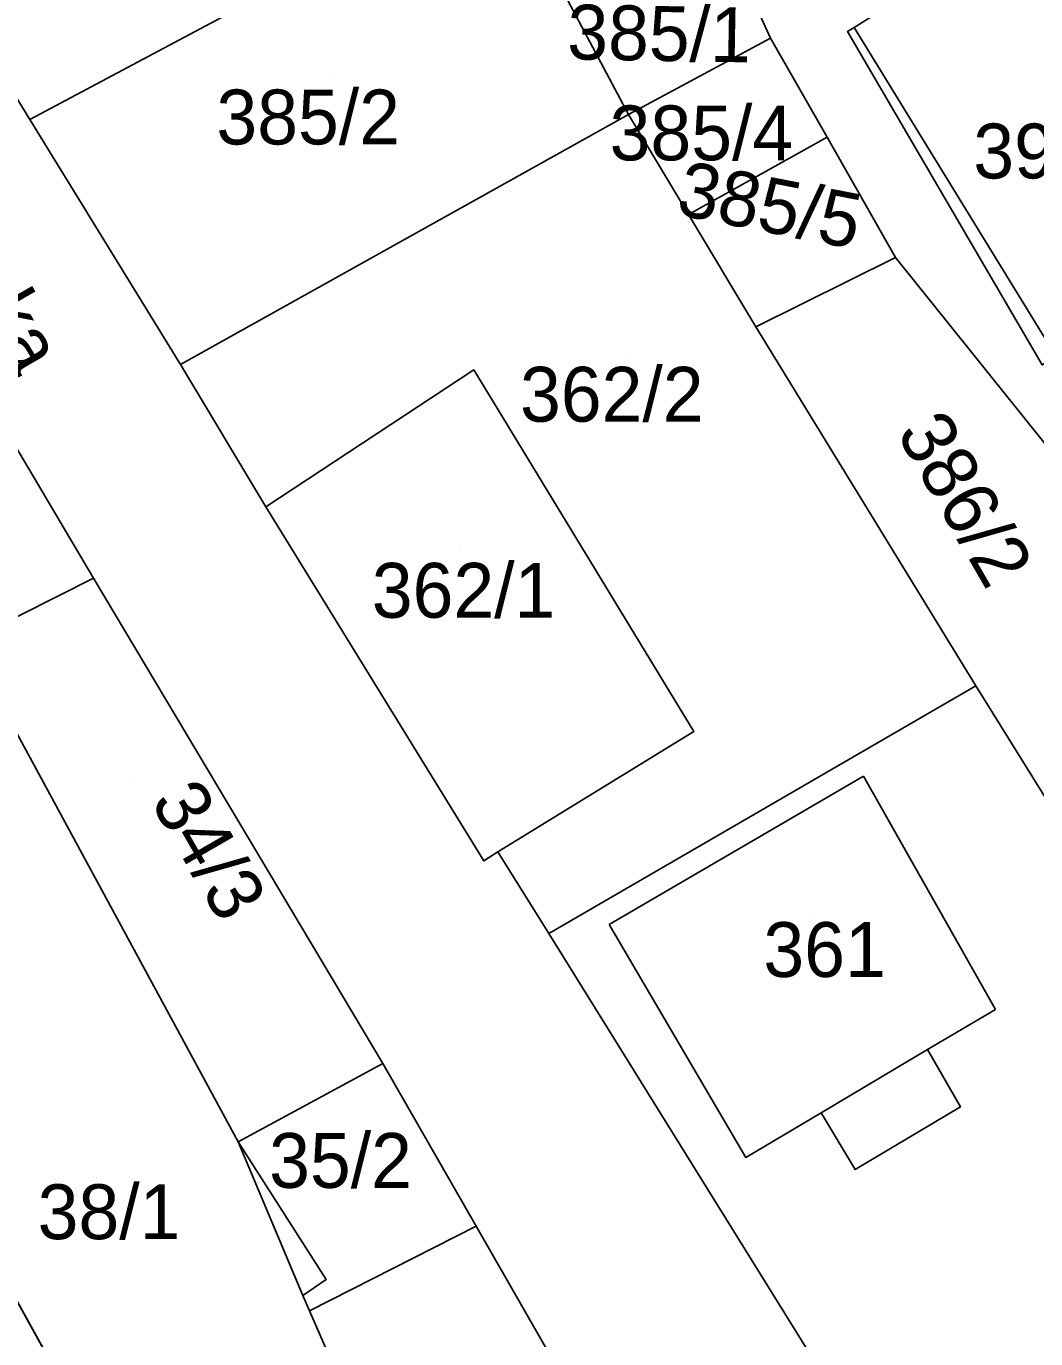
# Model space of a CAD drawing. Extents: x -263943 to -261149, y -1236934 to -1230686.
# Drawn here: x -262827.08 to -262790.27, y -1235631.56 to -1235583.7 of the extents above; entities that cross this region are included whole.
import ezdxf

# ---------------------------------------------------------------- set-up
doc = ezdxf.new("R2010")
doc.units = 0
for name, color, linetype in [('body_kn', 7, 'Continuous'), ('kladpar_druhypozemkov', 7, 'Continuous'), ('kladpar_hranice', 7, 'Continuous'), ('kladpar_parcelnecisla', 7, 'Continuous'), ('kladpar_plochy', 7, 'Continuous'), ('popisy', 7, 'Continuous'), ('zappar_hrandruhpozemk', 7, 'Continuous')]:
    doc.layers.add(name, color=color, linetype=linetype)

msp = doc.modelspace()

# ---------------------------------------------------------------- linework, layer by layer
at = {"layer": 'body_kn'}
for p, q in [((-262799.94, -1235584.13), (-262799.94, -1235584.13)), ((-262797.13, -1235583.89), (-262797.13, -1235583.89)), ((-262796.89, -1235583.74), (-262796.89, -1235583.74)), ((-262805.12, -1235586.92), (-262805.12, -1235586.92)), ((-262826.95, -1235587.1), (-262826.95, -1235587.1)), ((-262797.88, -1235587.74), (-262797.88, -1235587.74)), ((-262797.88, -1235587.74), (-262797.88, -1235587.74)), ((-262802.93, -1235590.57), (-262802.93, -1235590.57)), ((-262795.38, -1235592.13), (-262795.38, -1235592.13)), ((-262795.38, -1235592.13), (-262795.38, -1235592.13)), ((-262800.48, -1235594.66), (-262800.48, -1235594.66)), ((-262800.48, -1235594.66), (-262800.48, -1235594.66)), ((-262821.46, -1235596.03), (-262821.46, -1235596.03)), ((-262821.46, -1235596.03), (-262821.46, -1235596.03)), ((-262810.76, -1235596.23), (-262810.76, -1235596.23)), ((-262818.34, -1235601.22), (-262818.34, -1235601.22)), ((-262824.63, -1235603.83), (-262824.63, -1235603.83)), ((-262792.46, -1235607.75), (-262792.46, -1235607.75)), ((-262802.74, -1235609.42), (-262802.74, -1235609.42)), ((-262796.55, -1235611.05), (-262796.55, -1235611.05)), ((-262809.89, -1235613.81), (-262809.89, -1235613.81)), ((-262810.4, -1235614.14), (-262810.4, -1235614.14)), ((-262810.4, -1235614.14), (-262810.4, -1235614.14)), ((-262805.82, -1235616.45), (-262805.82, -1235616.45)), ((-262805.82, -1235616.45), (-262805.82, -1235616.45)), ((-262808.03, -1235616.78), (-262808.03, -1235616.78)), ((-262808.03, -1235616.78), (-262808.03, -1235616.78)), ((-262791.74, -1235619.55), (-262791.74, -1235619.55)), ((-262794.22, -1235621.02), (-262794.22, -1235621.02)), ((-262794.22, -1235621.02), (-262794.22, -1235621.02)), ((-262814.08, -1235621.52), (-262814.08, -1235621.52)), ((-262814.08, -1235621.52), (-262814.08, -1235621.52)), ((-262798.09, -1235623.32), (-262798.09, -1235623.32)), ((-262793.02, -1235623.11), (-262793.02, -1235623.11)), ((-262819.35, -1235624.38), (-262819.35, -1235624.38)), ((-262800.84, -1235624.95), (-262800.84, -1235624.95)), ((-262796.85, -1235625.39), (-262796.85, -1235625.39)), ((-262810.68, -1235627.46), (-262810.68, -1235627.46)), ((-262816.14, -1235629.4), (-262816.14, -1235629.4)), ((-262816.99, -1235629.99), (-262816.99, -1235629.99)), ((-262816.99, -1235629.99), (-262816.99, -1235629.99)), ((-262816.75, -1235630.54), (-262816.75, -1235630.54))]:
    msp.add_line(p, q, dxfattribs=at)
at = {"layer": 'kladpar_druhypozemkov'}
for p, q in [((-262815.83, -1235585.56), (-262815.83, -1235585.56)), ((-262801.71, -1235587.05), (-262801.71, -1235587.05)), ((-262798.53, -1235590.06), (-262798.53, -1235590.06)), ((-262805.21, -1235595.62), (-262805.21, -1235595.62)), ((-262791.21, -1235601.72), (-262791.21, -1235601.72)), ((-262811.26, -1235602.87), (-262811.26, -1235602.87)), ((-262823.36, -1235611.28), (-262823.36, -1235611.28)), ((-262798.56, -1235616.07), (-262798.56, -1235616.07)), ((-262815.19, -1235624.61), (-262815.19, -1235624.61)), ((-262824.51, -1235625.68), (-262824.51, -1235625.68))]:
    msp.add_line(p, q, dxfattribs=at)
at = {"layer": 'kladpar_hranice'}
for points in [[(-262875.23, -1235515.04), (-262864.6, -1235511.6), (-262864.18, -1235512.62), (-262863.6, -1235514.57), (-262862.09, -1235517.91), (-262860.85, -1235520.66), (-262856.72, -1235529.81), (-262851.77, -1235540.78), (-262845.31, -1235555.09), (-262839.58, -1235565.52), (-262837.34, -1235569.58), (-262834.81, -1235574.17), (-262829.9, -1235583.1), (-262829.56, -1235582.85), (-262826.95, -1235587.1), (-262821.46, -1235596.03), (-262818.34, -1235601.22), (-262810.4, -1235614.14), (-262809.89, -1235613.81), (-262808.03, -1235616.78), (-262795.62, -1235636.77), (-262795.19, -1235636.51), (-262783.03, -1235655.9)], [(-262804.87, -1235637.59), (-262810.68, -1235627.46), (-262814.08, -1235621.52), (-262824.63, -1235603.83), (-262827.5, -1235598.98), (-262834, -1235588.1), (-262836.87, -1235583.5), (-262844.21, -1235571.68), (-262844.89, -1235570.42), (-262846.71, -1235567.07), (-262848.19, -1235564.34), (-262851.61, -1235558.04), (-262854.83, -1235552.12), (-262857.42, -1235547.44), (-262863.51, -1235536.43), (-262867.39, -1235529.41), (-262874.28, -1235516.78), (-262875.23, -1235515.04)], [(-262829.56, -1235582.85), (-262821.48, -1235578.38), (-262826.2, -1235569.45), (-262828.9, -1235564.6), (-262831.71, -1235566.46), (-262833.17, -1235563.88), (-262826.25, -1235560.2), (-262820.81, -1235557.33), (-262813.54, -1235571.04), (-262809.85, -1235577.99), (-262826.95, -1235587.1), (-262829.56, -1235582.85)], [(-262821.46, -1235596.03), (-262826.95, -1235587.1), (-262809.85, -1235577.99), (-262807.53, -1235582.38), (-262805.12, -1235586.92), (-262821.46, -1235596.03)], [(-262793.63, -1235581.69), (-262789.21, -1235578.92), (-262786.38, -1235583.43), (-262781.7, -1235590.9), (-262789.53, -1235595.74), (-262790.04, -1235596.05), (-262797.13, -1235583.89), (-262796.89, -1235583.74), (-262793.63, -1235581.69)], [(-262807.53, -1235582.38), (-262802.05, -1235579.51), (-262799.94, -1235584.13), (-262805.12, -1235586.92), (-262807.53, -1235582.38)], [(-262793.63, -1235581.69), (-262796.89, -1235583.74), (-262797.13, -1235583.89), (-262790.04, -1235596.05), (-262789.53, -1235595.74), (-262787.25, -1235599.45), (-262774.19, -1235620.7), (-262774.53, -1235620.9), (-262775.19, -1235621.3), (-262776.72, -1235618.56), (-262782.61, -1235608.04), (-262795.38, -1235592.13), (-262797.88, -1235587.74), (-262799.94, -1235584.13), (-262802.05, -1235579.51)], [(-262797.88, -1235587.74), (-262802.93, -1235590.57), (-262805.12, -1235586.92), (-262799.94, -1235584.13), (-262797.88, -1235587.74)], [(-262808.03, -1235616.78), (-262809.89, -1235613.81), (-262802.74, -1235609.42), (-262810.76, -1235596.23), (-262818.34, -1235601.22), (-262821.46, -1235596.03), (-262805.12, -1235586.92), (-262802.93, -1235590.57), (-262800.48, -1235594.66), (-262792.46, -1235607.75), (-262808.03, -1235616.78)], [(-262795.38, -1235592.13), (-262800.48, -1235594.66), (-262802.93, -1235590.57), (-262797.88, -1235587.74), (-262795.38, -1235592.13)], [(-262800.48, -1235594.66), (-262795.38, -1235592.13), (-262782.61, -1235608.04), (-262789.76, -1235612.09), (-262792.46, -1235607.75), (-262800.48, -1235594.66)], [(-262810.4, -1235614.14), (-262818.34, -1235601.22), (-262810.76, -1235596.23), (-262802.74, -1235609.42), (-262809.89, -1235613.81), (-262810.4, -1235614.14)], [(-262831.76, -1235604.91), (-262834.98, -1235603.12), (-262827.5, -1235598.98), (-262824.63, -1235603.83), (-262829.99, -1235606.53), (-262831.76, -1235604.91)], [(-262812.95, -1235639.26), (-262811.76, -1235641.38), (-262810.5, -1235643.76), (-262813.09, -1235645.11), (-262817.81, -1235647.56), (-262830.98, -1235623.75), (-262828.17, -1235622.06), (-262835.35, -1235610.24), (-262838.48, -1235606.5), (-262834.98, -1235603.12), (-262831.76, -1235604.91), (-262829.99, -1235606.53), (-262827.96, -1235608.49), (-262819.35, -1235624.38), (-262816.14, -1235629.4), (-262816.99, -1235629.99), (-262816.75, -1235630.54), (-262812.95, -1235639.26)], [(-262827.96, -1235608.49), (-262829.99, -1235606.53), (-262824.63, -1235603.83), (-262814.08, -1235621.52), (-262819.35, -1235624.38), (-262827.96, -1235608.49)], [(-262780.64, -1235628.67), (-262795.19, -1235636.51), (-262795.62, -1235636.77), (-262808.03, -1235616.78), (-262792.46, -1235607.75), (-262789.76, -1235612.09), (-262783.94, -1235622.63), (-262780.64, -1235628.67)], [(-262814.08, -1235621.52), (-262810.68, -1235627.46), (-262816.75, -1235630.54), (-262816.99, -1235629.99), (-262816.14, -1235629.4), (-262819.35, -1235624.38), (-262814.08, -1235621.52)], [(-262807.43, -1235666.43), (-262818.31, -1235671.58), (-262819.12, -1235670.03), (-262831.14, -1235646.92), (-262841.85, -1235627.71), (-262838.01, -1235625.69), (-262837.02, -1235627.38), (-262830.98, -1235623.75), (-262817.81, -1235647.56), (-262807.61, -1235666.11)], [(-262804.87, -1235637.59), (-262808.49, -1235639.58), (-262810.26, -1235636.53), (-262813.07, -1235638.16), (-262811.34, -1235641.15), (-262811.76, -1235641.38), (-262812.95, -1235639.26), (-262816.75, -1235630.54), (-262810.68, -1235627.46), (-262804.87, -1235637.59)]]:
    msp.add_lwpolyline(points, dxfattribs=at)
at = {"layer": 'kladpar_plochy'}
msp.add_line((-262830.98, -1235623.75), (-262817.81, -1235647.56), dxfattribs=at)
for points in [[(-262875.23, -1235515.04), (-262864.6, -1235511.6), (-262864.18, -1235512.62), (-262863.6, -1235514.57), (-262862.09, -1235517.91), (-262860.85, -1235520.66), (-262856.72, -1235529.81), (-262851.77, -1235540.78), (-262845.31, -1235555.09), (-262839.58, -1235565.52), (-262837.34, -1235569.58), (-262834.81, -1235574.17), (-262829.9, -1235583.1), (-262829.56, -1235582.85), (-262826.95, -1235587.1), (-262821.46, -1235596.03), (-262818.34, -1235601.22), (-262810.4, -1235614.14), (-262809.89, -1235613.81), (-262808.03, -1235616.78), (-262795.62, -1235636.77)], [(-262804.87, -1235637.59), (-262810.68, -1235627.46), (-262814.08, -1235621.52), (-262824.63, -1235603.83), (-262827.5, -1235598.98), (-262834, -1235588.1), (-262836.87, -1235583.5), (-262844.21, -1235571.68), (-262844.89, -1235570.42), (-262846.71, -1235567.07), (-262848.19, -1235564.34), (-262851.61, -1235558.04), (-262854.83, -1235552.12), (-262857.42, -1235547.44), (-262863.51, -1235536.43), (-262867.39, -1235529.41), (-262874.28, -1235516.78)], [(-262793.63, -1235581.69), (-262796.89, -1235583.74), (-262797.13, -1235583.89), (-262790.04, -1235596.05), (-262789.53, -1235595.74), (-262787.25, -1235599.45), (-262774.19, -1235620.7), (-262774.53, -1235620.9), (-262775.19, -1235621.3), (-262776.72, -1235618.56), (-262782.61, -1235608.04), (-262795.38, -1235592.13), (-262797.88, -1235587.74), (-262799.94, -1235584.13), (-262802.05, -1235579.51)]]:
    msp.add_lwpolyline(points, dxfattribs=at)
for points in [[(-262829.56, -1235582.85), (-262821.48, -1235578.38), (-262826.2, -1235569.45), (-262828.9, -1235564.6), (-262831.71, -1235566.46), (-262833.17, -1235563.88), (-262826.25, -1235560.2), (-262820.81, -1235557.33), (-262813.54, -1235571.04), (-262809.85, -1235577.99), (-262826.95, -1235587.1)], [(-262821.46, -1235596.03), (-262826.95, -1235587.1), (-262809.85, -1235577.99), (-262807.53, -1235582.38), (-262805.12, -1235586.92)], [(-262793.63, -1235581.69), (-262789.21, -1235578.92), (-262786.38, -1235583.43), (-262781.7, -1235590.9), (-262789.53, -1235595.74), (-262790.04, -1235596.05), (-262797.13, -1235583.89), (-262796.89, -1235583.74)], [(-262807.53, -1235582.38), (-262802.05, -1235579.51), (-262799.94, -1235584.13), (-262805.12, -1235586.92)], [(-262797.88, -1235587.74), (-262802.93, -1235590.57), (-262805.12, -1235586.92), (-262799.94, -1235584.13)], [(-262808.03, -1235616.78), (-262809.89, -1235613.81), (-262802.74, -1235609.42), (-262810.76, -1235596.23), (-262818.34, -1235601.22), (-262821.46, -1235596.03), (-262805.12, -1235586.92), (-262802.93, -1235590.57), (-262800.48, -1235594.66), (-262792.46, -1235607.75)], [(-262795.38, -1235592.13), (-262800.48, -1235594.66), (-262802.93, -1235590.57), (-262797.88, -1235587.74)], [(-262800.48, -1235594.66), (-262795.38, -1235592.13), (-262782.61, -1235608.04), (-262789.76, -1235612.09), (-262792.46, -1235607.75)], [(-262810.4, -1235614.14), (-262818.34, -1235601.22), (-262810.76, -1235596.23), (-262802.74, -1235609.42), (-262809.89, -1235613.81)], [(-262831.76, -1235604.91), (-262834.98, -1235603.12), (-262827.5, -1235598.98), (-262824.63, -1235603.83), (-262829.99, -1235606.53)], [(-262812.95, -1235639.26), (-262811.76, -1235641.38), (-262810.5, -1235643.76), (-262813.09, -1235645.11), (-262817.81, -1235647.56), (-262830.98, -1235623.75), (-262828.17, -1235622.06), (-262835.35, -1235610.24), (-262838.48, -1235606.5), (-262834.98, -1235603.12), (-262831.76, -1235604.91), (-262829.99, -1235606.53), (-262827.96, -1235608.49), (-262819.35, -1235624.38), (-262816.14, -1235629.4), (-262816.99, -1235629.99), (-262816.75, -1235630.54)], [(-262827.96, -1235608.49), (-262829.99, -1235606.53), (-262824.63, -1235603.83), (-262814.08, -1235621.52), (-262819.35, -1235624.38)], [(-262780.64, -1235628.67), (-262795.19, -1235636.51), (-262795.62, -1235636.77), (-262808.03, -1235616.78), (-262792.46, -1235607.75), (-262789.76, -1235612.09), (-262783.94, -1235622.63)], [(-262814.08, -1235621.52), (-262810.68, -1235627.46), (-262816.75, -1235630.54), (-262816.99, -1235629.99), (-262816.14, -1235629.4), (-262819.35, -1235624.38)], [(-262804.87, -1235637.59), (-262808.49, -1235639.58), (-262810.26, -1235636.53), (-262813.07, -1235638.16), (-262811.34, -1235641.15), (-262811.76, -1235641.38), (-262812.95, -1235639.26), (-262816.75, -1235630.54), (-262810.68, -1235627.46)]]:
    msp.add_lwpolyline(points, close=True, dxfattribs=at)
at = {"layer": 'zappar_hrandruhpozemk'}
for p, q in [((-262789.53, -1235595.74), (-262796.89, -1235583.74)), ((-262805.82, -1235616.45), (-262796.55, -1235611.05)), ((-262796.55, -1235611.05), (-262791.74, -1235619.55)), ((-262791.74, -1235619.55), (-262794.22, -1235621.02)), ((-262794.22, -1235621.02), (-262798.09, -1235623.32)), ((-262816.99, -1235629.99), (-262819.35, -1235624.38))]:
    msp.add_line(p, q, dxfattribs=at)
for points in [[(-262798.09, -1235623.32), (-262800.84, -1235624.95), (-262805.82, -1235616.45)], [(-262798.09, -1235623.32), (-262796.85, -1235625.39), (-262793.02, -1235623.11), (-262794.22, -1235621.02)]]:
    msp.add_lwpolyline(points, dxfattribs=at)

# ---------------------------------------------------------------- texts
at = {"layer": 'kladpar_parcelnecisla'}
for s, rotation, p in [('385/1', 359, (-262807.365, -1235584.903)), ('385/5', 349, (-262803.435, -1235590.554)), ('386/2', 300, (-262795.376, -1235598.531)), ('34/3', 300, (-262822.572, -1235611.977))]:
    msp.add_text(s, height=2, rotation=rotation, dxfattribs=at).set_placement(p)
for s, p in [('385/2', (-262820.145, -1235588.01)), ('385/4', (-262805.808, -1235588.59)), ('395/1', (-262792.547, -1235589.25)), ('362/2', (-262809.075, -1235598.12)), ('362/1', (-262814.479, -1235605.27)), ('361', (-262800.202, -1235618.37)), ('35/2', (-262818.222, -1235626.06)), ('38/1', (-262826.663, -1235627.93))]:
    msp.add_text(s, height=2, dxfattribs=at).set_placement(p)
at = {"layer": 'popisy'}
msp.add_text('Magnezitárska', height=2, rotation=300, dxfattribs=at).set_placement((-262836.059, -1235581.451))

doc.saveas('drawing.dxf')
